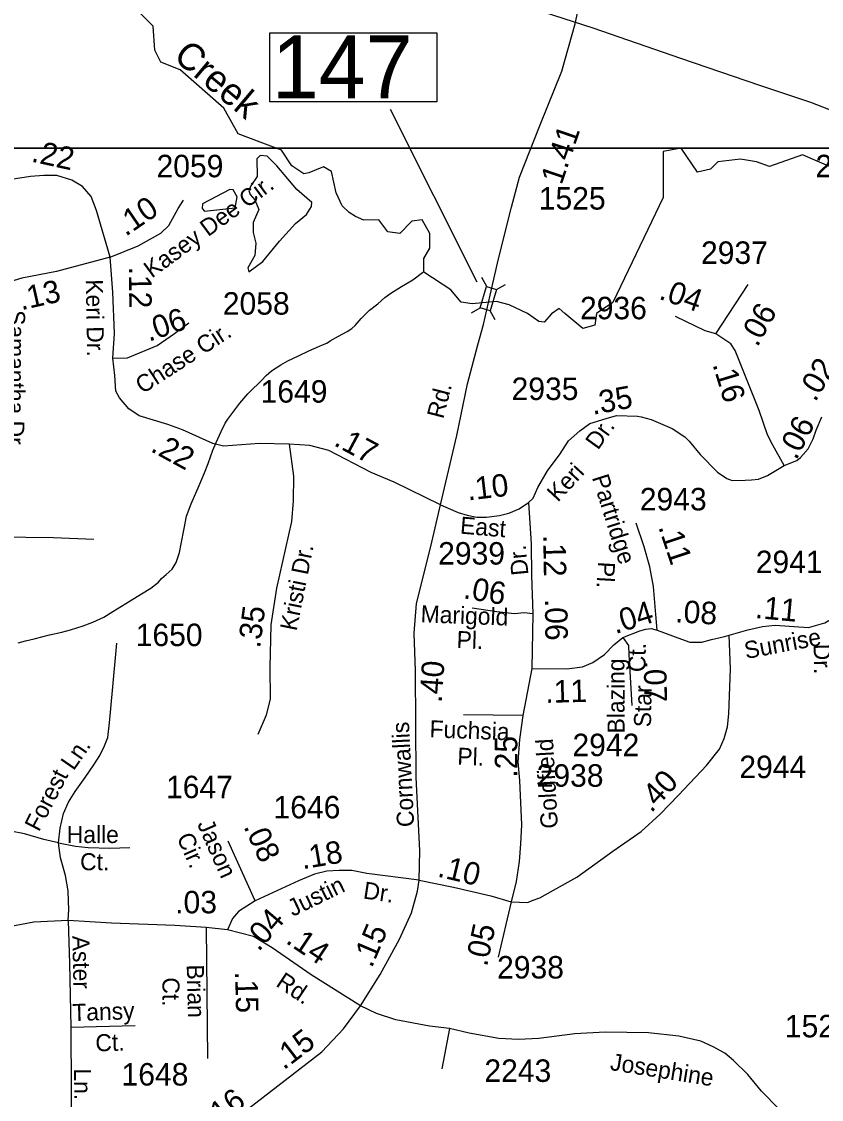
# Model space of a CAD drawing. Extents: x 2082433 to 2279600, y 546599 to 755198.
# Drawn here: x 2135489 to 2139936, y 669186 to 675182 of the extents above; entities that cross this region are included whole.
import ezdxf

# ---------------------------------------------------------------- set-up
doc = ezdxf.new("R2010")
doc.units = 0
for name, color, linetype in [('Exist Hydrographic Creek Single Shore', 7, 'Continuous'), ('Exist Hydrographic Creek Single Shore Label', 7, 'Continuous'), ('Exist Hydrographic Pond Under 1500 Sq Ft', 7, 'Continuous'), ('Exist Road Non-System Type 51', 7, 'Continuous'), ('Exist Road Non-System Type 51 Label', 7, 'Continuous'), ('Exist Road Secondary Mileage Hundredths English Label', 7, 'Continuous'), ('Exist Road Secondary Structure Standard Bridge CELL', 7, 'Continuous'), ('Exist Road Secondary Structure Standard Bridge Number Label', 7, 'Continuous'), ('Exist Road Secondary Type 51 Attributed', 7, 'Continuous'), ('Exist Road Secondary Type 51 Label', 7, 'Continuous'), ('Exist Road Secondary Type 51 Number Label', 7, 'Continuous'), ('Exist Utilities Electrical Transmission Line', 7, 'Continuous'), ('Map Preparation Inset Cut Line', 7, 'Continuous')]:
    doc.layers.add(name, color=color, linetype=linetype)

msp = doc.modelspace()

# ---------------------------------------------------------------- linework, layer by layer
at = {"layer": 'Exist Hydrographic Creek Single Shore'}
for points in [[(2140006, 674364.4), (2139830.9, 674440.1), (2139648.1, 674376.2), (2139574.3, 674402), (2139485.7, 674416.8), (2139360.3, 674402), (2139319.7, 674361.5), (2139247.9, 674343.7), (2139155.9, 674476.8), (2139056, 674459.2), (2139057, 674203.3), (2138775.9, 673618.5), (2138684.9, 673558.1), (2138676.9, 673492.5), (2138610, 673474.2), (2138509.9, 673558.3), (2138477.9, 673584.7), (2138434.9, 673556.6), (2138394.6, 673508.9), (2138364.3, 673512.7), (2138301.8, 673558.2), (2138199.5, 673605.6), (2138130.2, 673625.1), (2137994.9, 673611.2), (2137932.4, 673620.7), (2137875.9, 673689.3), (2137726, 673787.5), (2137726, 673863), (2137758.8, 673921.4), (2137758, 674003.4), (2137716, 674079.7), (2137658, 674071), (2137591.9, 674003.5), (2137524.9, 674011.4), (2137474.9, 674078), (2137391, 674076.4), (2137345.8, 674097.2), (2137309.6, 674119.5), (2137270.5, 674155.8), (2137237.1, 674228.3), (2137212, 674348.3), (2137167.4, 674373.4), (2137086.5, 674339.9), (2137058.6, 674334.3), (2136991.7, 674379), (2136933.2, 674465.4), (2136816.1, 674510.1), (2136693.4, 674557.5), (2136614.1, 674699.2), (2136371.1, 674914), (2136263, 674955.6), (2136229, 675021.9), (2136219.9, 675156.6), (2136136.9, 675240.3)], [(2137161.7, 673383.5), (2137185.5, 673393.3), (2137205.4, 673405.7), (2137251.3, 673432), (2137299.5, 673458), (2137325.1, 673474), (2137343.2, 673490.3), (2137377, 673530.2), (2137422.9, 673576.4), (2137468.7, 673610.9), (2137508.2, 673647), (2137542.5, 673671.1), (2137601.9, 673707.1), (2137664.1, 673745.6), (2137726, 673791.4)], [(2135469, 671726.4), (2135511, 671736.7), (2135559, 671748.9), (2135644.7, 671771.2), (2135713, 671785.6), (2135761, 671797.8), (2135830.5, 671820.2), (2135884.6, 671840.4), (2135946.1, 671868.8), (2135996.2, 671901), (2136068.2, 671945.2), (2136155.9, 671997.7), (2136207.6, 672029.6), (2136233.6, 672050), (2136249.4, 672063.8), (2136267.3, 672083.8), (2136293.5, 672106.2), (2136325.3, 672136.3), (2136349.1, 672172.1), (2136366.9, 672228.2), (2136376.8, 672276.6), (2136392.3, 672362.2), (2136405.7, 672430.4), (2136431.5, 672498.7), (2136477, 672600.9), (2136504.9, 672670.9), (2136526.6, 672722.8), (2136552.3, 672796.7), (2136570.1, 672841.1), (2136598, 672901), (2136621.4, 672947.3), (2136635.3, 672969.1), (2136703, 673059.5), (2136747.1, 673111.7), (2136772.7, 673137.8), (2136806.5, 673167.9), (2136822.5, 673184.2), (2136848.4, 673212.3), (2136878.1, 673238.2), (2136930.2, 673272.5), (2136970, 673294.5), (2137028, 673323.1), (2137085.8, 673349.2), (2137145.9, 673375.4), (2137161.7, 673383.5)]]:
    msp.add_lwpolyline(points, dxfattribs=at)
at = {"layer": 'Exist Hydrographic Pond Under 1500 Sq Ft'}
for points in [[(2136908.1, 674379), (2136855.1, 674432), (2136816.1, 674437.5), (2136796.5, 674418), (2136799.3, 674320.4), (2136763.1, 674267.4), (2136751.9, 674242.3), (2136760.3, 674220), (2136785.4, 674189.3), (2136807.7, 674136.3), (2136777, 674063.8), (2136777, 674008), (2136791, 673949.4), (2136785.4, 673879.7), (2136746.3, 673812.7), (2136751.9, 673790.4), (2136830, 673846.2), (2136922, 673960.6), (2137011.2, 674058.2), (2137072.6, 674108.4), (2137100.5, 674153), (2137103.2, 674175.3), (2137019.6, 674247.9)], [(2136665.5, 674245.1), (2136646, 674247.9), (2136495.4, 674167), (2136492.6, 674141.9), (2136506.6, 674127.9), (2136676.6, 674144.7), (2136687.8, 674206)]]:
    msp.add_lwpolyline(points, close=True, dxfattribs=at)
at = {"layer": 'Exist Road Non-System Type 51'}
for p, q in [((2138275.5, 671321), (2137946.4, 671324.6)), ((2135762.7, 669589), (2136121, 669597.3)), ((2137868.4, 669579.9), (2137826.1, 669356.2))]:
    msp.add_line(p, q, dxfattribs=at)
for points in [[(2135357.6, 672315.8), (2135666.9, 672311.6), (2135889.8, 672303.3)], [(2135694, 670613.9), (2135703.4, 670695.1), (2135722.1, 670776.3), (2135749.2, 670838.8), (2135786.7, 670899.3), (2135842.9, 670976.3), (2135890.8, 671047.2), (2135924.2, 671099.2), (2135949.2, 671153.4), (2135967.9, 671199.2), (2135978.3, 671280.5), (2135995, 671461.7), (2136017.9, 671724.2)], [(2135694, 670613.9), (2135612.7, 670632.6), (2135504.4, 670663.9), (2135429.4, 670678.4), (2135364.8, 670674.3), (2135202.4, 670649.3), (2135085.7, 670640.9), (2134983.6, 670634.7), (2134871.1, 670638.9)], [(2135748.1, 670180.6), (2135752.3, 670243.1), (2135750.2, 670288.9), (2135748.1, 670347.2), (2135733.6, 670432.6), (2135704.4, 670530.5), (2135694, 670613.9)], [(2135694, 670613.9), (2135787.7, 670595.1), (2135858.5, 670586.8), (2135979.4, 670584.7), (2136089.8, 670586.8)], [(2135748.1, 670180.6), (2135755.4, 669943.1), (2135762.7, 669589)], [(2135762.7, 669589), (2135764.8, 669236.9), (2135765.8, 668984.8)]]:
    msp.add_lwpolyline(points, dxfattribs=at)
at = {"layer": 'Exist Road Secondary Structure Standard Bridge CELL'}
for p, q in [((2138074.9, 673707.4), (2138048, 673757.2)), ((2138129.1, 673691.3), (2138178.9, 673718.2)), ((2137989.5, 673561.7), (2138039.3, 673588.7)), ((2138121.7, 673522.4), (2138094.8, 673572.2))]:
    msp.add_line(p, q, dxfattribs=at)
msp.add_lwpolyline([(2138039.3, 673588.7), (2138074.6, 673707.5), (2138130.1, 673691), (2138094.8, 673572.2)], close=True, dxfattribs=at)
at = {"layer": 'Exist Road Secondary Structure Standard Bridge Number Label'}
msp.add_line((2138021.1, 673732.5), (2137539.3, 674692.6), dxfattribs=at)
msp.add_lwpolyline([(2136868.3, 675118.7), (2137797.3, 675118.7), (2137797.3, 674734.6), (2136868.3, 674734.6)], close=True, dxfattribs=at)
at = {"layer": 'Exist Road Secondary Type 51 Attributed'}
for p, q in [((2139348.7, 673444.5), (2139528.2, 673719.4)), ((2138332.3, 671886.5), (2138325.2, 671584)), ((2138211, 670285.6), (2138139.5, 669976.6))]:
    msp.add_line(p, q, dxfattribs=at)
for points in [[(2138093.8, 673659.4), (2138139.6, 673861.5), (2138213.5, 674148.9), (2138257.3, 674315.6), (2138372.9, 674607.2), (2138492.1, 674904.8), (2138566.6, 675169.7), (2138616.6, 675400.9), (2138642.7, 675646.7), (2138638.5, 675782.1), (2138621.8, 675942.5), (2138563.5, 676177.9), (2138367.7, 676823.7), (2138132.3, 677671.5), (2138066.7, 677971.5), (2138049, 678269.4), (2138044.8, 678340.2), (2138064.6, 679354.7), (2138037.9, 679731.8)], [(2135981.5, 673871.9), (2135904.4, 674130.2), (2135875.2, 674209.4), (2135827.3, 674263.5), (2135767.5, 674300.1), (2135685.6, 674326), (2135612.7, 674326), (2135537.7, 674319.8), (2135454.4, 674307.3), (2135331.5, 674288.5), (2135273.2, 674278.1), (2135210.7, 674228.1), (2135154.4, 674173.9), (2135114.9, 674099), (2135052.4, 674040.6)], [(2135981.5, 673871.9), (2136136.6, 673934.4), (2136263.7, 674005.2), (2136307.5, 674046.9), (2136359.5, 674142.7), (2136388.7, 674188.5)], [(2135981.5, 673871.9), (2135682.1, 673792.3), (2135490.8, 673754.6), (2135399.2, 673726.1), (2135328.4, 673667.7)], [(2135996, 673309.4), (2136005.4, 673446.9), (2135996, 673676.1), (2135981.5, 673871.9)], [(2137817.9, 672494.4), (2137909.2, 672878.6), (2137967.7, 673165.7), (2138026.1, 673384.4), (2138056.3, 673496.9), (2138093.8, 673659.4)], [(2139348.7, 673444.5), (2139290.2, 673461.1), (2139124.1, 673540.5)], [(2135996, 673309.4), (2136077.3, 673311.5), (2136241.8, 673380.3), (2136339.8, 673446.9), (2136418.9, 673505.3)], [(2139729.3, 672712.1), (2139666.7, 672825.5), (2139636.1, 672882.8), (2139589.1, 673018.3), (2139456.9, 673352.2), (2139432.2, 673389.2), (2139348.7, 673444.5)], [(2136976.2, 672830.3), (2136810.8, 672834.2), (2136610.6, 672819.9), (2136552.2, 672834.5), (2136383.5, 672911.6), (2136301.2, 672940.7), (2136142.9, 672988.6), (2136084.6, 673028.2), (2136032.5, 673088.6), (2136013.7, 673126.1), (2136007.5, 673213.6), (2135996, 673309.4)], [(2138308, 672506.9), (2138332.9, 672529.7), (2138358.5, 672590.3), (2138413.8, 672682.6), (2138482.6, 672777.7), (2138530.1, 672850.1), (2138592.8, 672905.8), (2138648.1, 672946.4), (2138739, 672974.2), (2138796.6, 672990.4), (2138912.7, 672986.8), (2138934.2, 672983.3), (2138989.4, 672968.5), (2139105.7, 672918.7), (2139175.8, 672872.6), (2139201.6, 672846.8), (2139262.5, 672773), (2139358.4, 672675.2), (2139410.1, 672640.1), (2139439.6, 672629.1), (2139512.5, 672631.4), (2139546.4, 672632.4), (2139586.2, 672637.1), (2139636.9, 672657), (2139729.3, 672712.1)], [(2139729.3, 672712.1), (2139799.5, 672739.5), (2139820.6, 672757.3), (2139835.4, 672773.5), (2139862.3, 672805.3), (2139890.4, 672860.8), (2139907.5, 672909.4), (2139937.6, 672982.9)], [(2136976.2, 672830.3), (2137001.2, 672653.3), (2136999.1, 672515.8), (2136989.7, 672401.2), (2136906.4, 672030.4), (2136874.1, 671826.2), (2136868.9, 671588.8), (2136871, 671413.8), (2136848, 671324.2), (2136802.2, 671215.9)], [(2137817.9, 672494.4), (2137560.5, 672619.9), (2137432.4, 672674.1), (2137197, 672794.9), (2137090.7, 672824.1), (2136976.2, 672830.3)], [(2137698.8, 670406), (2137703.5, 670571.6), (2137683.1, 670977.5), (2137678.7, 671570.2), (2137671.4, 671779.9), (2137683.9, 671944), (2137763.9, 672261.8), (2137817.9, 672494.4)], [(2137817.9, 672494.4), (2137916.2, 672451.2), (2137966.4, 672435.6), (2138020.1, 672425.2), (2138073.9, 672425.2), (2138146.7, 672433.9), (2138198.6, 672447.7), (2138256.1, 672471.6), (2138308, 672506.9)], [(2138308, 672506.9), (2138322.7, 672277.2), (2138324.6, 672101), (2138332.3, 671886.5)], [(2139023.6, 671795.9), (2139015.9, 671884), (2139001.9, 672038.5), (2138981.5, 672148.2), (2138950.7, 672260.1), (2138906.4, 672391.1)], [(2138332.3, 671886.5), (2138283.1, 671892.1), (2138228.9, 671887.8), (2138131.8, 671898), (2137994, 671918.4)], [(2139422.5, 671767.8), (2139527.2, 671798.6), (2139608.2, 671817.3), (2139678.8, 671823.6), (2139864, 671811.7), (2139954.4, 671837.6), (2139994.9, 671861.6)], [(2138831.4, 671755), (2138926.9, 671792.4), (2138960.2, 671802.8), (2138989.2, 671804.9), (2139023.6, 671795.9)], [(2138211, 670285.6), (2138303.7, 670281.6), (2138327.1, 670292.2), (2138370.9, 670307.7), (2138446.5, 670349.4), (2138575.9, 670421.6), (2138776.6, 670567.7), (2138933.6, 670676.2), (2139038.9, 670773.3), (2139142.3, 670878), (2139296.8, 671042.7), (2139370.2, 671134.6), (2139394.5, 671194.6), (2139414.4, 671258.4), (2139420.6, 671331), (2139430.2, 671581.4), (2139422.5, 671767.8)], [(2138325.2, 671584), (2138520.9, 671580.6), (2138608.1, 671593), (2138665.5, 671615.9), (2138729.3, 671660.6), (2138781.7, 671714.2), (2138831.4, 671755)], [(2138831.4, 671755), (2138863.4, 671710.3), (2138865.9, 671661.8), (2138882.5, 671377.1)], [(2139023.6, 671795.9), (2139158.9, 671746.1), (2139204.9, 671729.5), (2139271.3, 671729.5), (2139325.7, 671744.6), (2139396.3, 671761.2), (2139422.5, 671767.8)], [(2138325.2, 671584), (2138275.5, 671321), (2138269.1, 671267.3), (2138258.2, 671188.2), (2138248, 671064.4), (2138258.2, 670959.7), (2138268.4, 670714.5), (2138263.3, 670608.6), (2138255.7, 670510.3), (2138239.1, 670397.9), (2138211, 670285.6)], [(2136787.1, 670291.5), (2136637.5, 670623.2)], [(2137698.8, 670406), (2137407.6, 670442.3), (2137324.6, 670459), (2137255.3, 670459.3), (2137185.1, 670456.7), (2137117.5, 670438.5), (2137027.7, 670402), (2136787.1, 670291.5)], [(2137373.7, 669707.5), (2137482.9, 669881.8), (2137590.9, 670076.9), (2137655.9, 670223.9), (2137689.7, 670344.8), (2137698.8, 670406)], [(2137698.8, 670406), (2137889.5, 670367.6), (2138097.2, 670317.8), (2138211, 670285.6)], [(2136787.1, 670291.5), (2136694.8, 670231.7), (2136662.3, 670192.7), (2136633.6, 670130.2)], [(2136515.3, 670143.2), (2136340.3, 670154), (2135987.8, 670166.7), (2135748.1, 670180.6), (2135556.7, 670171.8), (2135381.2, 670139.3), (2135219, 670084.7), (2134911.3, 669999.5), (2134663, 669923.1), (2134517.4, 669846.6), (2134344.1, 669705.6)], [(2136633.6, 670130.2), (2136515.3, 670143.2)], [(2136515.3, 670143.2), (2136523.1, 669413.6)], [(2137373.7, 669707.5), (2137098, 669879.2), (2136882.1, 670028.8), (2136778.3, 670093.1), (2136633.6, 670130.2)], [(2136750.7, 669136.6), (2137159.1, 669450), (2137278.7, 669578.8), (2137373.7, 669707.5)], [(2139699.2, 669134), (2139602.9, 669232.8), (2139527.5, 669325.1), (2139448.1, 669403.2), (2139398.7, 669443.5), (2139335, 669478.6), (2139264.8, 669509.8), (2139143.8, 669538.4), (2138975.2, 669556), (2138734.5, 669560.8), (2138565, 669551.5), (2138364.7, 669525.4), (2138251.6, 669518.9), (2138142.3, 669525.4), (2137976.6, 669555.2), (2137868.4, 669579.9), (2137756.1, 669593.1), (2137568.8, 669629.5), (2137462.1, 669664.6), (2137373.7, 669707.5)]]:
    msp.add_lwpolyline(points, dxfattribs=at)
at = {"layer": 'Exist Utilities Electrical Transmission Line'}
msp.add_lwpolyline([(2140219.4, 674598.3), (2139876.9, 674730.7), (2139592.7, 674825.4), (2139154.2, 674975.5), (2138667.5, 675145.2), (2138177, 675305.2), (2137704.3, 675483), (2137231.6, 675680.8), (2136771, 675882.7), (2136322.3, 676082.8), (2135967.5, 676251.2), (2135723.1, 676366), (2135510.9, 676451.1), (2135356.6, 676496.4), (2135072.3, 676579.2), (2134824.1, 676656), (2134578, 676726.8), (2134379.8, 676786.1), (2134084.1, 676738.7), (2133996, 676762.3), (2133733.6, 676849.2), (2133052.9, 677088), (2132358, 677324.9)], dxfattribs=at)
at = {"layer": 'Map Preparation Inset Cut Line'}
for points in [[(2146836.4, 674476.7), (2115667.4, 674476.7), (2146836.4, 703813.9)], [(2115667.4, 674476.7), (2179108.5, 674476.7), (2179108.5, 645771.4), (2163899.7, 645768.1), (2163899.7, 630228.2), (2103425.3, 630228.2), (2103425.3, 662094.1)]]:
    msp.add_lwpolyline(points, close=True, dxfattribs=at)

# ---------------------------------------------------------------- texts
at = {"layer": 'Exist Hydrographic Creek Single Shore Label'}
msp.add_text('Creek', height=150, rotation=320.02303, dxfattribs=at).set_placement((2136326.2, 674976))
at = {"layer": 'Exist Road Non-System Type 51 Label'}
for s, rotation, p in [('Dr.', 54.18183, (2138693.4, 672794.4)), ('Keri', 47.14152, (2138470.4, 672504.7)), ('Partridge', 287.51371, (2138659.1, 672646)), ('East', 355.23281, (2137924.4, 672333.7)), ('Dr.', 95.52366, (2138307.4, 672105.2)), ('Pl.', 266.69334, (2138694.5, 672179.5)), ('Marigold', 357.79574, (2137706.4, 671840.5)), ('Pl.', 357.79574, (2137906.2, 671697.2)), ('Sunrise', 10.62662, (2139516.8, 671635.7)), ('Ct.', 89.04318, (2138957.3, 671562.3)), ('Dr.', 271.15649, (2139892.3, 671719.9)), ('Blazing', 90.16721, (2138842, 671222.3)), ('Star', 89.04318, (2138988.3, 671255.8)), ('Fuchsia', 357.83743, (2137755.9, 671200.5)), ('Ln.', 55.26349, (2135777.8, 671010.9)), ('Pl.', 357.83743, (2137910.3, 671048.4)), ('Goldfield', 93.17765, (2138471.2, 670695)), ('Forest', 62.66671, (2135585, 670670.7)), ('Aster', 271.43685, (2135770.4, 670096.1)), ('Tansy', 1.87931, (2135772.4, 669621.7)), ('Ct.', 1.87931, (2135900.6, 669452.8)), ('Ln.', 270.53598, (2135780.3, 669358.4))]:
    msp.add_text(s, height=95, rotation=rotation, dxfattribs=at).set_placement(p)
for s, p in [('Halle', (2135740.1, 670612.4)), ('Ct.', (2135814.1, 670460.9))]:
    msp.add_text(s, height=95, dxfattribs=at).set_placement(p)
at = {"layer": 'Exist Road Secondary Mileage Hundredths English Label'}
for s, rotation, p in [('1.41', 71.2947, (2138491, 674268.7)), ('.22', 347.60667, (2135538.3, 674403.6)), ('.10', 34.33401, (2136067.5, 673983.7)), ('.12', 270.42952, (2136085.7, 673818.3)), ('.13', 12.68888, (2135487.4, 673575.3)), ('.04', 340.87323, (2139027.2, 673640.5)), ('.06', 61.05806, (2139579.7, 673366.6)), ('.06', 19.10433, (2136196.7, 673400)), ('.02', 59.51922, (2139902, 673061.4)), ('.16', 286.93628, (2139329.6, 673274.6)), ('.35', 10.30885, (2138664.9, 672994.1)), ('.06', 62.63049, (2139796.2, 672738.1)), ('.17', 331.88828, (2137219.3, 672826.8)), ('.22', 331.33113, (2136200.5, 672794.2)), ('.10', 6.79164, (2137971.3, 672517.4)), ('.11', 288.43495, (2139027.9, 672370.8)), ('.12', 270.98776, (2138389, 672325.2)), ('.06', 350.53768, (2137940.7, 671974.4)), ('.35', 82.62091, (2136814.5, 671692.9)), ('.06', 270.77284, (2138398.3, 671969.8)), ('.04', 17.35403, (2138790.2, 671774.2)), ('.08', 356.72951, (2139120.8, 671840.2)), ('.11', 354.67018, (2139564.5, 671864.4)), ('.40', 86.1187, (2137825, 671390.5)), ('.07', 271.54816, (2138947.3, 671625.9)), ('.11', 1.49883, (2138402.1, 671391.6)), ('.25', 90, (2138245, 670975.8)), ('.40', 47.24574, (2138990.1, 670776.3)), ('.08', 294.95688, (2136721.2, 670703.6)), ('.18', 9.71336, (2137051.6, 670466)), ('.10', 346.50427, (2137796.5, 670426.9)), ('.03', 0.07269, (2136342.8, 670221)), ('.04', 49.59351, (2136807.3, 670004.4)), ('.15', 66.97572, (2137436, 669913.3)), ('.05', 78.03263, (2138076.4, 669921.2)), ('.14', 326.24017, (2136951.8, 670059.5)), ('.15', 271.48524, (2136675.5, 669897.6)), ('.15', 37.44034, (2136946.7, 669346.7)), ('.16', 37.94199, (2136560.1, 669016.9))]:
    msp.add_text(s, height=125, rotation=rotation, dxfattribs=at).set_placement(p)
at = {"layer": 'Exist Road Secondary Structure Standard Bridge Number Label'}
msp.add_text('147', height=350, dxfattribs=at).set_placement((2136880.9, 674754.3))
at = {"layer": 'Exist Road Secondary Type 51 Label'}
for s, rotation, p in [('Kasey Dee Cir.', 36.35856, (2136212.9, 673751.6)), ('Keri Dr.', 271.02228, (2135845.7, 673747.1)), ('Samantha Dr.', 269.65601, (2135413.4, 673576.8)), ('Chase Cir.', 32.95952, (2136161.4, 673108)), ('Rd.', 75.65025, (2137833.2, 672967.8)), ('Kristi Dr.', 78.69783, (2137017.7, 671788)), ('Cornwallis', 92.93309, (2137672.1, 670703.4)), ('Jason', 293.92346, (2136463.2, 670718.1)), ('Cir.', 293.92346, (2136349.3, 670644.4)), ('Justin', 26.09097, (2136996.8, 670201)), ('Dr.', 351.46348, (2137384.3, 670304.7)), ('Brian', 271.37459, (2136406.9, 669935.7)), ('Rd.', 326.24018, (2136897.2, 669820)), ('Ct.', 270.16022, (2136271.8, 669865.1)), ('Josephine', 350.8922, (2138757.1, 669350.5))]:
    msp.add_text(s, height=95, rotation=rotation, dxfattribs=at).set_placement(p)
at = {"layer": 'Exist Road Secondary Type 51 Number Label'}
for s, p in [('2059', (2136239, 674315.5)), ('2951', (2139903, 674315.6)), ('1525', (2138364.4, 674135.8)), ('2937', (2139266.5, 673833.7)), ('2058', (2136607.6, 673551.4)), ('2936', (2138593.7, 673525.7)), ('1649', (2136817.6, 673062)), ('2935', (2138213.3, 673076.6)), ('2943', (2138926.1, 672462.6)), ('2939', (2137804.8, 672161.2)), ('2941', (2139570.9, 672113.5)), ('1650', (2136123.2, 671707.7)), ('2942', (2138551.8, 671095.4)), ('2944', (2139479.6, 670973.3)), ('2938', (2138352.6, 670925.5)), ('1647', (2136291.9, 670861.7)), ('1646', (2136889.6, 670749.6)), ('2938', (2138132.5, 669858.7)), ('1526', (2139732.8, 669531.7)), ('2243', (2138062, 669283.7)), ('1648', (2136044.5, 669263.4))]:
    msp.add_text(s, height=125, dxfattribs=at).set_placement(p)

doc.saveas('drawing.dxf')
